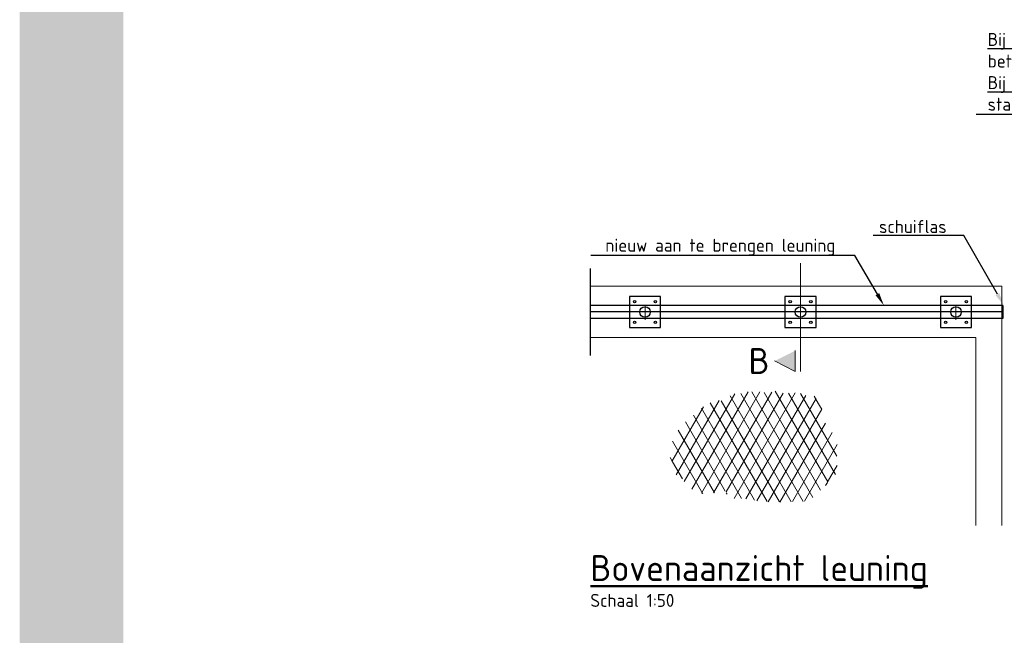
# Model space of a CAD drawing. Header units: metres. Extents: x -699 to 2316, y -1199 to 781.
# Tile 345 of 593: x 703 to 713, y -300 to -294. Entities that reach past the tile are written whole.
import ezdxf
from ezdxf import colors
from ezdxf.entities.mleader import LeaderData, LeaderLine
from ezdxf.enums import TextEntityAlignment as Align
from ezdxf.math import Vec2, Vec3

# ---------------------------------------------------------------- set-up
doc = ezdxf.new("R2010")
doc.units = ezdxf.units.M
doc.linetypes.add('XX-CENTER', pattern=[8, 5, -1, 1, -1])
doc.linetypes.add('XX-HART', pattern=[13, 4, -2, 1, -2, 4])
for name, color, linetype, lineweight in [('B-WE-KW-KUNSTWERK_BRUG-G', 170, 'Continuous', 18), ('N-WE-SC-AFBREEKLIJN-GD', 7, 'Continuous', 25), ('N-WE-SC-HARTLIJN-G', 7, 'XX-HART', 18), ('N-WE-SC-HARTLIJN-GD', 7, 'XX-HART', 25), ('N-WE-SC-STAALVORM-G', 140, 'Continuous', 25), ('N-WE-VH-VERHARDING_ASFALT-A', 252, 'Continuous', 18), ('X-XX-AL-T25', 7, 'Continuous', 25), ('X-XX-AL-T50', 130, 'Continuous', 50), ('X-XX-AL-VERWIJZING_DOORSNEDE-G', 7, 'XX-CENTER', 18)]:
    doc.layers.add(name, color=color, linetype=linetype, lineweight=lineweight)
doc.layers.add('X-XX-AL-TEKENBLAD_VIEWPORT-G', color=7, linetype='Continuous', lineweight=18, plot=False)
doc.styles.add('NLCS-ISO-M50-T25', font='NLCS-ISO.ttf', dxfattribs={"height": 0.125})
doc.styles.add('NLCS-ISO-M50-T50', font='NLCS-ISO.ttf', dxfattribs={"height": 0.25})

# ---------------------------------------------------------------- blocks, each defined once
blk = doc.blocks.new('A$C7ED40133')
for p, q in [((-0.1500000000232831, 0.1500000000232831), (-0.1500000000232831, -0.1499999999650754)), ((0.1499999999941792, 0.1500000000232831), (-0.1500000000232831, 0.1500000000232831)), ((0.1499999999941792, -0.1499999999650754), (0.1499999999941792, 0.1500000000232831)), ((-0.1500000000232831, -0.1499999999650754), (0.1499999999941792, -0.1499999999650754))]:
    blk.add_line(p, q)
at = {"linetype": 'Continuous'}
for centre in [(-0.1000000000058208, 0.1000000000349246), (0.09999999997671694, 0.1000000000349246), (-0.1000000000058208, -0.09999999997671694), (0.09999999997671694, -0.09999999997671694)]:
    blk.add_circle(centre, 0.012, dxfattribs=at)
blk.add_circle((0, 0), 0.051)
at = {"layer": 'N-WE-SC-HARTLIJN-G'}
for p, q in [((-0.07146792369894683, 0), (0.07146792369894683, 0)), ((0, -0.0754138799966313), (0, 0.06752196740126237))]:
    blk.add_line(p, q, dxfattribs=at)

msp = doc.modelspace()

# ---------------------------------------------------------------- hatches: boundary and pattern name
at = {"layer": 'N-WE-VH-VERHARDING_ASFALT-A'}
h = msp.add_hatch(dxfattribs=at)
h.set_pattern_fill('VB-ASFALTVERHARDING', color=256, scale=0.1, angle=180, style=0, pattern_type=2)
h.set_pattern_definition([(240, (-170841.2329204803, -480870.4064814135), (0.08660254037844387, -0.05000000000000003), []), (120, (-170841.2329204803, -480870.4064814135), (-0.08660254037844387, -0.05), [])])
edge = h.paths.add_edge_path()
edge.add_arc((710.1883927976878, -298.6100061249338), 0.01576616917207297, 344.0235706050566, 466.011904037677)
edge.add_arc((710.1728267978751, -298.5797343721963), 0.01882430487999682, 196.5756911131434, 306.5756908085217, ccw=False)
edge.add_arc((710.1026074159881, -298.5558325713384), 0.0598274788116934, 220.7071234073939, 330.7071232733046, ccw=False)
edge.add_arc((709.9987370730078, -298.5538769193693), 0.07143719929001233, 215.0000000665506, 324.99999994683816, ccw=False)
edge.add_arc((709.9338785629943, -298.5831489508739), 0.01330996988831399, 188.4491362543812, 298.4491359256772, ccw=False)
edge.add_arc((709.9055885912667, -298.5236735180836), 0.06326553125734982, 173.8312552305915, 283.83125511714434, ccw=False)
edge.add_arc((709.8285441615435, -298.4851817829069), 0.03470676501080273, 184.0518917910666, 294.05189160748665, ccw=False)
edge.add_arc((709.7924600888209, -298.4793460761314), 0.00841640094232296, 170.0177375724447, 280.01773726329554, ccw=False)
edge.add_arc((709.7778305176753, -298.4661844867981), 0.01330996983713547, 188.4491359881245, 298.44913604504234, ccw=False)
edge.add_arc((709.7534482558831, -298.4530231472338), 0.01882389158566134, 196.5752719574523, 306.57527185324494, ccw=False)
edge.add_arc((709.7373549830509, -298.4452315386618), 0.01330502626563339, 151.5792437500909, 261.5792435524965, ccw=False)
edge.add_arc((709.71784888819, -298.4189083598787), 0.02146025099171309, 181.3263035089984, 291.32630331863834, ccw=False)
edge.add_arc((709.7032193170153, -298.4096580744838), 0.0118989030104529, 125.00000009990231, 234.9999999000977, ccw=False)
edge.add_arc((709.7222301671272, -298.3526347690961), 0.05387518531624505, 131.3440624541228, 241.3440623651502, ccw=False)
edge.add_arc((709.687125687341, -298.2907379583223), 0.02145514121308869, 158.7064425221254, 268.70644230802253, ccw=False)
edge.add_arc((709.673960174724, -298.2731995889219), 0.0118989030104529, 125.00000009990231, 234.9999999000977, ccw=False)
edge.add_arc((709.7144255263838, -298.2166730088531), 0.06651841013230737, 114.68893982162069, 224.6889397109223, ccw=False)
edge.add_arc((709.700291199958, -298.13674110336), 0.02379780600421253, 125.00000004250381, 234.9999999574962, ccw=False)
edge.add_arc((709.6949303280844, -298.1157881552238), 0.00841640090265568, 79.98226266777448, 189.982262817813, ccw=False)
edge.add_arc((709.7329628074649, -298.0967908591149), 0.03810428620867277, 86.32288592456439, 196.3228858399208, ccw=False)
edge.add_arc((709.7870886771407, -298.036849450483), 0.05613672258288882, 92.97915877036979, 202.9791587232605, ccw=False)
edge.add_arc((709.7909960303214, -297.9710415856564), 0.0118989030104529, 125.00000009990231, 234.9999999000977, ccw=False)
edge.add_arc((709.7909960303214, -297.9515475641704), 0.01189890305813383, 125.00000009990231, 235.0000000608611, ccw=False)
edge.add_arc((709.7924600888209, -297.940341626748), 0.00841640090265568, 79.98226266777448, 189.982262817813, ccw=False)
edge.add_arc((709.80367719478, -297.9388827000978), 0.01190627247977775, 35.000000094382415, 144.9999999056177, ccw=False)
edge.add_arc((709.8217192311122, -297.9305946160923), 0.008416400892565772, 79.98226273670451, 189.9822624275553, ccw=False)
edge.add_arc((709.8446377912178, -297.9228032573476), 0.02146025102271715, 68.67369668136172, 178.6736964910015, ccw=False)
edge.add_arc((709.860731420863, -297.9013535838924), 0.00841640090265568, 79.98226266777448, 189.982262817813, ccw=False)
edge.add_arc((709.8704844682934, -297.8916065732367), 0.008416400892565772, 79.98226273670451, 189.9822624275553, ccw=False)
edge.add_arc((709.8934026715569, -297.8838149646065), 0.02145988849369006, 68.67434146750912, 178.6743414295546, ccw=False)
edge.add_arc((709.9094959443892, -297.8623655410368), 0.00841640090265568, 79.98226266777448, 189.982262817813, ccw=False)
edge.add_arc((709.9192489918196, -297.8526185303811), 0.008416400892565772, 79.98226254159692, 189.9822624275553, ccw=False)
edge.add_arc((709.9421675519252, -297.8448271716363), 0.02146025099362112, 68.67369673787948, 178.673696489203, ccw=False)
edge.add_arc((709.9977574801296, -297.8292440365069), 0.04798813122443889, 64.73007261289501, 174.7300725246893, ccw=False)
edge.add_arc((710.075781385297, -297.7970852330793), 0.05862560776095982, 58.94932589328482, 168.9493258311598, ccw=False)
edge.add_arc((710.1372274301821, -297.7541856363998), 0.03205547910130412, 56.78946866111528, 166.7894685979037, ccw=False)
edge.add_arc((710.1630737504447, -297.7259070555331), 0.008416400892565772, 79.98226273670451, 189.9822624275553, ccw=False)
edge.add_arc((710.1859923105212, -297.7181156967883), 0.02146025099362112, 68.67369668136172, 178.673696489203, ccw=False)
edge.add_arc((710.2313447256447, -297.7171532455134), 0.04209407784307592, 43.12522116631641, 153.1252211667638, ccw=False)
edge.add_arc((710.3015641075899, -297.6942448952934), 0.03992990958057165, 61.550864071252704, 171.5508639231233, ccw=False)
edge.add_arc((710.3303389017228, -297.665966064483), 0.01190627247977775, 35.000000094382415, 144.9999999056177, ccw=False)
edge.add_arc((710.3678866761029, -297.6713360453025), 0.03035400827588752, 46.303273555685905, 156.3032734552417, ccw=False)
edge.add_arc((710.4132390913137, -297.6664627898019), 0.02976568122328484, 35.000000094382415, 144.9999999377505, ccw=False)
edge.add_arc((710.4668804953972, -297.6698771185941), 0.03571838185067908, 35.0000000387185, 144.9999999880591, ccw=False)
edge.add_arc((710.5205218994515, -297.6664627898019), 0.02976568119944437, 35.000000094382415, 144.9999999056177, ccw=False)
edge.add_arc((710.5595340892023, -297.6596336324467), 0.01785940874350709, 35.000000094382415, 144.9999999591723, ccw=False)
edge.add_arc((710.6131754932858, -297.6767062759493), 0.04762465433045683, 35.00000005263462, 144.9999999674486, ccw=False)
edge.add_arc((710.7024162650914, -297.6918235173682), 0.06575377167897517, 29.808734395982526, 139.8087342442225, ccw=False)
edge.add_arc((710.7692231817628, -297.665966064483), 0.01190627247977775, 35.000000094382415, 144.9999999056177, ccw=False)
edge.add_arc((710.7984823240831, -297.6727952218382), 0.02381254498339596, 35.000000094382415, 144.9999999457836, ccw=False)
edge.add_arc((710.8277411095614, -297.6659658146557), 0.01190583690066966, 35.00000015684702, 144.9999998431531, ccw=False)
edge.add_arc((710.861876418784, -297.6762098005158), 0.02976568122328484, 35.000000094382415, 144.9999999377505, ccw=False)
edge.add_arc((710.9072291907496, -297.6810833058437), 0.03035443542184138, 23.69688764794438, 133.6968875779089, ccw=False)
edge.add_arc((710.9447769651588, -297.6757128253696), 0.01190583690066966, 35.00000015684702, 144.9999998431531, ccw=False)
edge.add_arc((710.9608702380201, -297.6805865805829), 0.01330996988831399, 8.449136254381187, 118.44913592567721, ccw=False)
edge.add_arc((710.9886653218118, -297.6888746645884), 0.01785940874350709, 35.000000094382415, 144.9999999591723, ccw=False)
edge.add_arc((711.0130479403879, -297.6854600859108), 0.01190627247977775, 35.000000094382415, 144.9999999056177, ccw=False)
edge.add_arc((711.0325540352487, -297.6854600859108), 0.01190627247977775, 35.000000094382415, 144.9999999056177, ccw=False)
edge.add_arc((711.0452351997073, -297.6952070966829), 0.01683280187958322, -9.982262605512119, 100.01773716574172, ccw=False)
edge.add_arc((711.0632768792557, -297.706412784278), 0.00841609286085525, -9.984358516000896, 100.01564101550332, ccw=False)
edge.add_arc((711.0744936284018, -297.7244481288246), 0.016832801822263, -9.982262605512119, 100.0177372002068, ccw=False)
edge.add_arc((711.0939997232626, -297.7439421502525), 0.016832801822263, -9.982262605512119, 100.0177372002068, ccw=False)
edge.add_arc((711.09692784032, -297.7663540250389), 0.02379780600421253, -54.999999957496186, 54.999999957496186, ccw=False)
edge.add_arc((711.1120417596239, -297.7941361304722), 0.008416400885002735, -9.982262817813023, 100.01773733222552, ccw=False)
edge.add_arc((711.1135057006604, -297.8053422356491), 0.01189910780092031, -54.99999989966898, 54.99999989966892, ccw=False)
edge.add_arc((711.114969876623, -297.833124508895), 0.01881498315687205, -36.55440610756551, 73.44559372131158, ccw=False)
edge.add_arc((711.1232588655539, -297.8540774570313), 0.0118989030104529, -54.99999990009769, 54.99999990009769, ccw=False)
edge.add_arc((711.1232588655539, -297.8735714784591), 0.0118989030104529, -54.99999990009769, 54.99999990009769, ccw=False)
edge.add_arc((711.1247229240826, -297.9013535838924), 0.0188149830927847, -36.55440616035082, 73.44559375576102, ccw=False)
edge.add_arc((711.1359400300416, -297.9388827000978), 0.02661005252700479, -28.420756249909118, 81.57924361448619, ccw=False)
edge.add_arc((711.1539820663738, -297.969582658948), 0.01881498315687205, -36.55440610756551, 73.44559372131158, ccw=False)
edge.add_arc((711.1622709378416, -297.9905357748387), 0.01189910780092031, -54.99999989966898, 54.99999989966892, ccw=False)
edge.add_arc((711.1812924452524, -298.045137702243), 0.04648335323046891, -4.788469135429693, 105.2115308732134, ccw=False)
edge.add_arc((711.2271292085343, -298.0704676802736), 0.02145514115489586, -21.29355762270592, 88.70644230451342, ccw=False)
edge.add_arc((711.2485837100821, -298.0865471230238), 0.008416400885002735, -9.982262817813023, 100.01773733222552, ccw=False)
edge.add_arc((711.2500477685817, -298.0977530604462), 0.0118989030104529, -55.00000006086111, 54.99999990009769, ccw=False)
edge.add_arc((711.2515118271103, -298.1255351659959), 0.01881498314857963, -36.554406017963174, 73.44559380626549, ccw=False)
edge.add_arc((711.2495633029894, -298.1611087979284), 0.02974746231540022, -54.99999993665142, 55.00000000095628, ccw=False)
edge.add_arc((711.2563883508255, -298.2000970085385), 0.01784835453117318, -54.999999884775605, 54.999999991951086, ccw=False)
edge.add_arc((711.2598008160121, -298.2244645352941), 0.0118989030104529, -54.99999990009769, 54.99999990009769, ccw=False)
edge.add_arc((711.2598008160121, -298.243958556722), 0.0118989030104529, -55.00000006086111, 54.99999990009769, ccw=False)
edge.add_arc((711.2598008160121, -298.263452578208), 0.0118989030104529, -54.99999990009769, 54.99999990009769, ccw=False)
edge.add_arc((711.2563883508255, -298.2878201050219), 0.01784835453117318, -54.999999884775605, 54.999999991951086, ccw=False)
edge.add_arc((711.252975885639, -298.3219346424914), 0.02379780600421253, -54.999999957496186, 54.999999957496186, ccw=False)
edge.add_arc((711.2563882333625, -298.3560493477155), 0.01784855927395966, -54.99999999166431, 54.99999988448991, ccw=False)
edge.add_arc((711.2598008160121, -298.3804170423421), 0.01189890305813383, -54.99999990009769, 55.00000006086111, ccw=False)
edge.add_arc((711.2598008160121, -298.3999110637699), 0.0118989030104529, -54.99999990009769, 54.99999990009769, ccw=False)
edge.add_arc((711.2549242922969, -298.4159905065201), 0.01330502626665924, -81.57924355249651, 28.420756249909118, ccw=False)
edge.add_arc((711.2237167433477, -298.4349878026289), 0.03366560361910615, -100.01773724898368, 9.98226261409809, ccw=False)
edge.add_arc((711.184704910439, -298.4739760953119), 0.03366529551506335, -100.01721325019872, 9.982786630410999, ccw=False)
edge.add_arc((711.1456929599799, -298.5129640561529), 0.03366574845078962, -100.01749067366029, 9.982509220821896, ccw=False)
edge.add_arc((711.1315478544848, -298.5475754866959), 0.008416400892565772, -100.0177372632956, 9.982262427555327, ccw=False)
edge.add_arc((711.1217948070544, -298.557322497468), 0.00841640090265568, -100.01773733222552, 9.982262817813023, ccw=False)
edge.add_arc((711.0774221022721, -298.5646173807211), 0.04292013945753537, 248.67401899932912, 358.67401895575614, ccw=False)
edge.add_arc((710.998913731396, -298.6113965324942), 0.06326572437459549, -103.83165436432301, 6.168345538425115, ccw=False)
edge.add_arc((710.9623342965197, -298.6723309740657), 0.02146025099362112, 248.6736966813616, 358.673696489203, ccw=False)
edge.add_arc((710.9447769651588, -298.6854928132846), 0.01190583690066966, 215.000000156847, 324.99999984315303, ccw=False)
edge.add_arc((710.9252712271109, -298.6854925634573), 0.01190627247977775, 215.0000000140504, 324.99999990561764, ccw=False)
edge.add_arc((710.905765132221, -298.6854925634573), 0.01190627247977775, 215.0000000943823, 324.99999990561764, ccw=False)
edge.add_arc((710.8862590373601, -298.6854925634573), 0.01190627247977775, 215.0000000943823, 324.99999990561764, ccw=False)
edge.add_arc((710.8667529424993, -298.6854925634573), 0.01190627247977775, 215.0000000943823, 324.99999990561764, ccw=False)
edge.add_arc((710.8472468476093, -298.6854925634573), 0.01190627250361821, 215.0000000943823, 324.9999999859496, ccw=False)
edge.add_arc((710.817988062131, -298.6786636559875), 0.02381210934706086, 215.0000000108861, 324.999999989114, ccw=False)
edge.add_arc((710.7887292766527, -298.6854925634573), 0.01190627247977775, 215.0000000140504, 324.99999990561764, ccw=False)
edge.add_arc((710.7448409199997, -298.6684199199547), 0.04167151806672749, 215.0000000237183, 324.99999995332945, ccw=False)
edge.add_arc((710.6911995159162, -298.678663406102), 0.0238125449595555, 215.0000000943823, 324.99999990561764, ccw=False)
edge.add_arc((710.6570638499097, -298.6820779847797), 0.01785940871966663, 215.0000000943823, 324.99999990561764, ccw=False)
edge.add_arc((710.6229281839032, -298.678663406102), 0.0238125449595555, 215.0000000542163, 324.99999990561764, ccw=False)
edge.add_arc((710.5936693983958, -298.6854928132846), 0.01190583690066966, 215.000000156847, 324.99999984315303, ccw=False)
edge.add_arc((710.5741636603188, -298.6854925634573), 0.01190627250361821, 215.0000000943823, 324.9999999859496, ccw=False)
edge.add_arc((710.5497810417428, -298.6820779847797), 0.01785940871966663, 215.0000000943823, 324.99999990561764, ccw=False)
edge.add_arc((710.5253984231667, -298.6854925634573), 0.01190627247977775, 215.0000000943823, 324.99999990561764, ccw=False)
edge.add_arc((710.5093047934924, -298.6806190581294), 0.01330996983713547, 188.4491360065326, 298.44913604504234, ccw=False)
edge.add_arc((710.486386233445, -298.6757455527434), 0.01190627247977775, 215.0000000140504, 324.99999990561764, ccw=False)
edge.add_arc((710.4507868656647, -298.6572139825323), 0.03621047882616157, 205.5433155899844, 315.54331547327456, ccw=False)
edge.add_arc((710.4068985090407, -298.657710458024), 0.01882430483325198, 196.5756909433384, 306.5756909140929, ccw=False)
edge.add_arc((710.3742269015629, -298.6528369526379), 0.01785940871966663, 215.0000000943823, 324.99999990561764, ccw=False)
edge.add_arc((710.3176573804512, -298.6191881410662), 0.06070844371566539, 203.6968070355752, 313.69680699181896, ccw=False)
edge.add_arc((710.2523145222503, -298.6367575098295), 0.01190627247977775, 215.0000000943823, 324.99999990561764, ccw=False)
edge.add_arc((710.2410974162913, -298.6352985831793), 0.008416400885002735, 170.017737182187, 280.0177373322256, ccw=False)
edge.add_arc((710.2264682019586, -298.6221372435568), 0.01330958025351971, 188.4482981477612, 298.44829771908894, ccw=False)
edge.add_arc((710.2118389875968, -298.6158045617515), 0.008416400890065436, 170.017737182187, 280.0177375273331, ccw=False)
at = {"layer": 'X-XX-AL-VERWIJZING_DOORSNEDE-G'}
msp.add_hatch(color=256, dxfattribs=at).paths.add_polyline_path([(710.8703915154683, -297.2402903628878), (710.6703661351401, -297.3402395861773), (710.8703407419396, -297.440290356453)])

# ---------------------------------------------------------------- linework, layer by layer
at = {"layer": 'B-WE-KW-KUNSTWERK_BRUG-G'}
for p, q in [((712.8613407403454, -296.619648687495), (708.8929223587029, -296.619648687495)), ((712.8613407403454, -296.619648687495), (712.8613407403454, -298.9284607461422)), ((712.6113407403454, -297.1146486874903), (708.8929223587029, -297.1146486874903)), ((712.6113407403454, -297.1146486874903), (712.6113407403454, -298.9284607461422))]:
    msp.add_line(p, q, dxfattribs=at)
at = {"layer": 'N-WE-SC-AFBREEKLIJN-GD'}
msp.add_line((708.8929223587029, -297.286667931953), (708.8929223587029, -296.4476294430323), dxfattribs=at)
at = {"layer": 'N-WE-SC-HARTLIJN-GD'}
msp.add_line((712.8713407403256, -296.8671486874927), (708.8929223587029, -296.8671486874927), dxfattribs=at)
at = {"layer": 'N-WE-SC-STAALVORM-G'}
for p, q in [((712.8713407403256, -296.8036486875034), (708.8929223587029, -296.8036486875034)), ((712.8713407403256, -296.8036486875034), (712.8713407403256, -296.9306486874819)), ((712.8713407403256, -296.9306486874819), (708.8929223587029, -296.9306486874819))]:
    msp.add_line(p, q, dxfattribs=at)
at = {"layer": 'X-XX-AL-TEKENBLAD_VIEWPORT-G', "color": 3, "const_width": 1}
msp.add_lwpolyline([(703.8877842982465, -304.3819642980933), (729.9065778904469, -304.3819642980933), (729.9065778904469, -268.6539372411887), (703.8877842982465, -268.6539372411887)], close=True, dxfattribs=at)
at = {"layer": 'X-XX-AL-VERWIJZING_DOORSNEDE-G'}
for p, q in [((710.9203407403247, -297.4403030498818), (710.9203407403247, -296.3967354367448)), ((710.8703407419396, -297.440290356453), (710.8703915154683, -297.2402903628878)), ((710.6703661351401, -297.3402395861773), (710.8703407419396, -297.440290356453))]:
    msp.add_line(p, q, dxfattribs=at)

# ---------------------------------------------------------------- block references
at = {"layer": 'N-WE-SC-STAALVORM-G'}
for p in [(709.4203407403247, -296.8671486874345), (710.9203407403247, -296.8671486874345), (712.4203407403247, -296.8671486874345)]:
    msp.add_blockref('A$C7ED40133', p, dxfattribs=at)

# ---------------------------------------------------------------- texts
at = {"layer": 'X-XX-AL-T25', "style": 'NLCS-ISO-M50-T25'}
msp.add_text('Schaal 1:50', height=0.125, dxfattribs=at).set_placement((708.8929223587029, -299.7136749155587))
at = {"layer": 'X-XX-AL-T50', "style": 'NLCS-ISO-M50-T50'}
msp.add_text('B', height=0.25, dxfattribs=at).set_placement((710.5203661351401, -297.3402395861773), align=Align.MIDDLE_CENTER)
msp.add_text('%%UBovenaanzicht leuning', height=0.25, dxfattribs=at).set_placement((708.8929223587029, -299.4636749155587))

# ---------------------------------------------------------------- leaders
at = {"layer": 'X-XX-AL-T25'}
ml = msp.add_multileader_mtext('Standard', dxfattribs=at)
ml.set_content('{\\LBij nieuw kunstwerk:\\P}betonnen heipaal\\P{\\LBij bestaand kunstwerk:\\P}stalen buispaal, ∅230, dik 8', color=256, style='NLCS-ISO-M50-T25')
ml.set_leader_properties(color=256, linetype='ByLayer', lineweight=-1)
ml.build(insert=Vec2(0, 0))
ml.multileader.update_dxf_attribs({"text_left_attachment_type": 5, "text_right_attachment_type": 5, "dogleg_length": 0.125, "arrow_head_size": 0.125})
ctx = ml.context
ctx.base_point, ctx.char_height, ctx.arrow_head_size, ctx.landing_gap_size, ctx.plane_origin = Vec3(712.6805263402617, -294.9618733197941), 0.125, 0.125, 0.04500000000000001, Vec3(4.206862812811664, 0.8999253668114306)
ctx.left_attachment, ctx.right_attachment = 5, 5
notes = []
notes.append((ctx, [(0, (1, 1, 0), (715.0205263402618, -294.9618733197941), (-1, 0), 0.125, [(0, [(715.9095999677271, -295.9157209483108)], 0, [])])]))
ctx.mtext.insert, ctx.mtext.flow_direction = Vec3(712.7255263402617, -294.174373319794), 5
ml = msp.add_multileader_mtext('Standard', dxfattribs=at)
ml.set_content('schuiflas', color=256, style='NLCS-ISO-M50-T25')
ml.set_leader_properties(color=256, linetype='ByLayer', lineweight=-1)
ml.build(insert=Vec2(0, 0))
ml.multileader.update_dxf_attribs({"text_left_attachment_type": 5, "text_right_attachment_type": 5, "dogleg_length": 0.125, "arrow_head_size": 0.125})
ctx = ml.context
ctx.base_point, ctx.char_height, ctx.arrow_head_size, ctx.landing_gap_size, ctx.plane_origin = Vec3(711.632276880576, -296.130256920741), 0.125, 0.125, 0.04500000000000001, Vec3(1.683613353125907, -0.2684582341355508)
ctx.left_attachment, ctx.right_attachment = 5, 5
notes.append((ctx, [(0, (1, 1, 0), (712.497276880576, -296.130256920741), (-1, 0), 0.125, [(0, [(712.8819332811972, -296.8036486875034)], 0, [])])]))
ctx.mtext.insert, ctx.mtext.flow_direction = Vec3(711.677276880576, -295.9802569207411), 5
ml = msp.add_multileader_mtext('Standard', dxfattribs=at)
ml.set_content('nieuw aan te brengen leuning', color=256, style='NLCS-ISO-M50-T25')
ml.set_leader_properties(color=256, linetype='ByLayer', lineweight=-1)
ml.build(insert=Vec2(0, 0))
ml.multileader.update_dxf_attribs({"text_left_attachment_type": 5, "text_right_attachment_type": 5, "dogleg_length": 0.125, "arrow_head_size": 0.125})
ctx = ml.context
ctx.base_point, ctx.char_height, ctx.arrow_head_size, ctx.landing_gap_size, ctx.plane_origin = Vec3(708.9932614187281, -296.3234766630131), 0.125, 0.125, 0.04500000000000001, Vec3(0.632097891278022, -0.4616779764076)
ctx.left_attachment, ctx.right_attachment = 5, 5
notes.append((ctx, [(0, (1, 1, 0), (711.4457614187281, -296.3234766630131), (-1, 0), 0.125, [(0, [(711.7246298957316, -296.8036486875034)], 0, [])])]))
ctx.mtext.insert, ctx.mtext.flow_direction = Vec3(709.0382614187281, -296.1609766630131), 5
for ctx, leaders in notes:
    for number, flags, end, landing, length, lines in leaders:
        leader = LeaderData()
        leader.index, (leader.has_last_leader_line, leader.has_dogleg_vector, leader.attachment_direction) = number, flags
        leader.last_leader_point, leader.dogleg_vector, leader.dogleg_length = Vec3(end), Vec3(landing), length
        for number, points, colour, breaks in lines:
            line = LeaderLine()
            line.index, line.vertices, line.color, line.breaks = number, Vec3.list(points), colors.encode_raw_color(colour), breaks
            leader.lines.append(line)
        ctx.leaders.append(leader)

doc.saveas('drawing.dxf')
